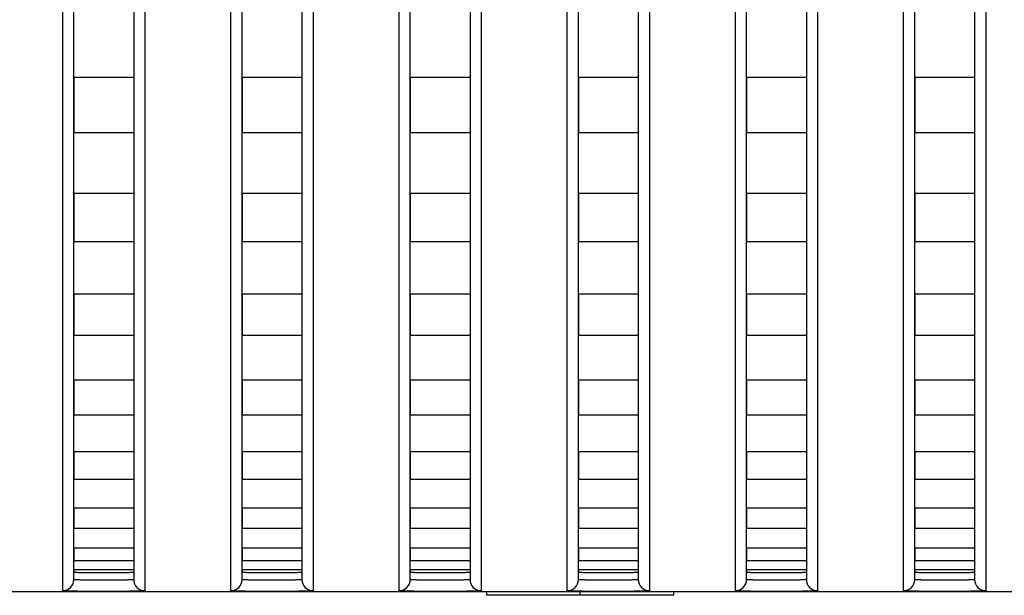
# Model space of a CAD drawing. Header units: millimetres. Extents: x -6054 to 364, y -1866 to 3094.
# Tile 295 of 360: x -3745 to -3718, y 1484 to 1499. Entities that reach past the tile are written whole.
import ezdxf

# ---------------------------------------------------------------- set-up
doc = ezdxf.new("R2010")
doc.units = ezdxf.units.MM
doc.header["$LTSCALE"] = 65.395
doc.layers.get('0').update_dxf_attribs({"linetype": 'CONTINUOUS'})

msp = doc.modelspace()

# ---------------------------------------------------------------- linework, layer by layer
at = {"linetype": 'Continuous'}
for p, q in [((-3743.223, 1484.478), (-3743.223, 1514.359)), ((-3741.623, 1514.359), (-3741.623, 1484.478)), ((-3738.723, 1484.478), (-3738.723, 1514.359)), ((-3737.123, 1514.359), (-3737.123, 1484.478)), ((-3734.223, 1484.478), (-3734.223, 1514.359)), ((-3732.623, 1514.359), (-3732.623, 1484.478)), ((-3729.723, 1484.478), (-3729.723, 1514.359)), ((-3728.123, 1514.359), (-3728.123, 1484.478)), ((-3725.223, 1484.478), (-3725.223, 1514.359)), ((-3723.623, 1514.359), (-3723.623, 1484.478)), ((-3720.723, 1484.478), (-3720.723, 1514.359)), ((-3719.123, 1514.359), (-3719.123, 1484.478)), ((-3743.523, 1484.178), (-3743.523, 1513.867)), ((-3741.323, 1513.867), (-3741.323, 1484.178)), ((-3739.023, 1484.178), (-3739.023, 1513.867)), ((-3736.823, 1513.867), (-3736.823, 1484.178)), ((-3734.523, 1484.178), (-3734.523, 1513.867)), ((-3732.323, 1513.867), (-3732.323, 1484.178)), ((-3730.023, 1484.178), (-3730.023, 1513.867)), ((-3727.823, 1513.867), (-3727.823, 1484.178)), ((-3725.523, 1484.178), (-3725.523, 1513.867)), ((-3723.323, 1513.867), (-3723.323, 1484.178)), ((-3721.023, 1484.178), (-3721.023, 1513.867)), ((-3718.823, 1513.867), (-3718.823, 1484.178)), ((-3741.623, 1497.91), (-3743.223, 1497.91)), ((-3741.623, 1497.91), (-3743.223, 1497.91)), ((-3743.223, 1497.91), (-3743.223, 1496.425)), ((-3743.223, 1497.91), (-3743.223, 1496.425)), ((-3741.623, 1497.91), (-3741.623, 1496.425)), ((-3741.623, 1497.91), (-3741.623, 1496.425)), ((-3737.123, 1497.91), (-3738.723, 1497.91)), ((-3737.123, 1497.91), (-3738.723, 1497.91)), ((-3738.723, 1497.91), (-3738.723, 1496.425)), ((-3738.723, 1497.91), (-3738.723, 1496.425)), ((-3737.123, 1497.91), (-3737.123, 1496.425)), ((-3737.123, 1497.91), (-3737.123, 1496.425)), ((-3732.623, 1497.91), (-3734.223, 1497.91)), ((-3732.623, 1497.91), (-3734.223, 1497.91)), ((-3734.223, 1497.91), (-3734.223, 1496.425)), ((-3734.223, 1497.91), (-3734.223, 1496.425)), ((-3732.623, 1497.91), (-3732.623, 1496.425)), ((-3732.623, 1497.91), (-3732.623, 1496.425)), ((-3728.123, 1497.91), (-3729.723, 1497.91)), ((-3728.123, 1497.91), (-3729.723, 1497.91)), ((-3729.723, 1497.91), (-3729.723, 1496.425)), ((-3729.723, 1497.91), (-3729.723, 1496.425)), ((-3728.123, 1497.91), (-3728.123, 1496.425)), ((-3728.123, 1497.91), (-3728.123, 1496.425)), ((-3723.623, 1497.91), (-3725.223, 1497.91)), ((-3723.623, 1497.91), (-3725.223, 1497.91)), ((-3725.223, 1497.91), (-3725.223, 1496.425)), ((-3725.223, 1497.91), (-3725.223, 1496.425)), ((-3723.623, 1497.91), (-3723.623, 1496.425)), ((-3723.623, 1497.91), (-3723.623, 1496.425)), ((-3719.123, 1497.91), (-3720.723, 1497.91)), ((-3719.123, 1497.91), (-3720.723, 1497.91)), ((-3720.723, 1497.91), (-3720.723, 1496.425)), ((-3720.723, 1497.91), (-3720.723, 1496.425)), ((-3719.123, 1497.91), (-3719.123, 1496.425)), ((-3719.123, 1497.91), (-3719.123, 1496.425)), ((-3741.623, 1496.425), (-3743.223, 1496.425)), ((-3741.623, 1496.425), (-3743.223, 1496.425)), ((-3737.123, 1496.425), (-3738.723, 1496.425)), ((-3737.123, 1496.425), (-3738.723, 1496.425)), ((-3732.623, 1496.425), (-3734.223, 1496.425)), ((-3732.623, 1496.425), (-3734.223, 1496.425)), ((-3728.123, 1496.425), (-3729.723, 1496.425)), ((-3728.123, 1496.425), (-3729.723, 1496.425)), ((-3723.623, 1496.425), (-3725.223, 1496.425)), ((-3723.623, 1496.425), (-3725.223, 1496.425)), ((-3719.123, 1496.425), (-3720.723, 1496.425)), ((-3719.123, 1496.425), (-3720.723, 1496.425)), ((-3741.623, 1494.806), (-3743.223, 1494.806)), ((-3741.623, 1494.806), (-3743.223, 1494.806)), ((-3743.223, 1494.806), (-3743.223, 1493.513)), ((-3743.223, 1494.806), (-3743.223, 1493.513)), ((-3741.623, 1494.806), (-3741.623, 1493.513)), ((-3741.623, 1494.806), (-3741.623, 1493.513)), ((-3737.123, 1494.806), (-3738.723, 1494.806)), ((-3737.123, 1494.806), (-3738.723, 1494.806)), ((-3738.723, 1494.806), (-3738.723, 1493.513)), ((-3738.723, 1494.806), (-3738.723, 1493.513)), ((-3737.123, 1494.806), (-3737.123, 1493.513)), ((-3737.123, 1494.806), (-3737.123, 1493.513)), ((-3732.623, 1494.806), (-3734.223, 1494.806)), ((-3732.623, 1494.806), (-3734.223, 1494.806)), ((-3734.223, 1494.806), (-3734.223, 1493.513)), ((-3734.223, 1494.806), (-3734.223, 1493.513)), ((-3732.623, 1494.806), (-3732.623, 1493.513)), ((-3732.623, 1494.806), (-3732.623, 1493.513)), ((-3728.123, 1494.806), (-3729.723, 1494.806)), ((-3728.123, 1494.806), (-3729.723, 1494.806)), ((-3729.723, 1494.806), (-3729.723, 1493.513)), ((-3729.723, 1494.806), (-3729.723, 1493.513)), ((-3728.123, 1494.806), (-3728.123, 1493.513)), ((-3728.123, 1494.806), (-3728.123, 1493.513)), ((-3723.623, 1494.806), (-3725.223, 1494.806)), ((-3723.623, 1494.806), (-3725.223, 1494.806)), ((-3725.223, 1494.806), (-3725.223, 1493.513)), ((-3725.223, 1494.806), (-3725.223, 1493.513)), ((-3723.623, 1494.806), (-3723.623, 1493.513)), ((-3723.623, 1494.806), (-3723.623, 1493.513)), ((-3719.123, 1494.806), (-3720.723, 1494.806)), ((-3719.123, 1494.806), (-3720.723, 1494.806)), ((-3720.723, 1494.806), (-3720.723, 1493.513)), ((-3720.723, 1494.806), (-3720.723, 1493.513)), ((-3719.123, 1494.806), (-3719.123, 1493.513)), ((-3719.123, 1494.806), (-3719.123, 1493.513)), ((-3741.623, 1493.513), (-3743.223, 1493.513)), ((-3741.623, 1493.513), (-3743.223, 1493.513)), ((-3737.123, 1493.513), (-3738.723, 1493.513)), ((-3737.123, 1493.513), (-3738.723, 1493.513)), ((-3732.623, 1493.513), (-3734.223, 1493.513)), ((-3732.623, 1493.513), (-3734.223, 1493.513)), ((-3728.123, 1493.513), (-3729.723, 1493.513)), ((-3728.123, 1493.513), (-3729.723, 1493.513)), ((-3723.623, 1493.513), (-3725.223, 1493.513)), ((-3723.623, 1493.513), (-3725.223, 1493.513)), ((-3719.123, 1493.513), (-3720.723, 1493.513)), ((-3719.123, 1493.513), (-3720.723, 1493.513)), ((-3741.623, 1492.112), (-3743.223, 1492.112)), ((-3741.623, 1492.112), (-3743.223, 1492.112)), ((-3743.223, 1492.112), (-3743.223, 1491.001)), ((-3743.223, 1492.112), (-3743.223, 1491.001)), ((-3741.623, 1492.112), (-3741.623, 1491.001)), ((-3741.623, 1492.112), (-3741.623, 1491.001)), ((-3737.123, 1492.112), (-3738.723, 1492.112)), ((-3737.123, 1492.112), (-3738.723, 1492.112)), ((-3738.723, 1492.112), (-3738.723, 1491.001)), ((-3738.723, 1492.112), (-3738.723, 1491.001)), ((-3737.123, 1492.112), (-3737.123, 1491.001)), ((-3737.123, 1492.112), (-3737.123, 1491.001)), ((-3732.623, 1492.112), (-3734.223, 1492.112)), ((-3732.623, 1492.112), (-3734.223, 1492.112)), ((-3734.223, 1492.112), (-3734.223, 1491.001)), ((-3734.223, 1492.112), (-3734.223, 1491.001)), ((-3732.623, 1492.112), (-3732.623, 1491.001)), ((-3732.623, 1492.112), (-3732.623, 1491.001)), ((-3728.123, 1492.112), (-3729.723, 1492.112)), ((-3728.123, 1492.112), (-3729.723, 1492.112)), ((-3729.723, 1492.112), (-3729.723, 1491.001)), ((-3729.723, 1492.112), (-3729.723, 1491.001)), ((-3728.123, 1492.112), (-3728.123, 1491.001)), ((-3728.123, 1492.112), (-3728.123, 1491.001)), ((-3723.623, 1492.112), (-3725.223, 1492.112)), ((-3723.623, 1492.112), (-3725.223, 1492.112)), ((-3725.223, 1492.112), (-3725.223, 1491.001)), ((-3725.223, 1492.112), (-3725.223, 1491.001)), ((-3723.623, 1492.112), (-3723.623, 1491.001)), ((-3723.623, 1492.112), (-3723.623, 1491.001)), ((-3719.123, 1492.112), (-3720.723, 1492.112)), ((-3719.123, 1492.112), (-3720.723, 1492.112)), ((-3720.723, 1492.112), (-3720.723, 1491.001)), ((-3720.723, 1492.112), (-3720.723, 1491.001)), ((-3719.123, 1492.112), (-3719.123, 1491.001)), ((-3719.123, 1492.112), (-3719.123, 1491.001)), ((-3741.623, 1491.001), (-3743.223, 1491.001)), ((-3741.623, 1491.001), (-3743.223, 1491.001)), ((-3737.123, 1491.001), (-3738.723, 1491.001)), ((-3737.123, 1491.001), (-3738.723, 1491.001)), ((-3732.623, 1491.001), (-3734.223, 1491.001)), ((-3732.623, 1491.001), (-3734.223, 1491.001)), ((-3728.123, 1491.001), (-3729.723, 1491.001)), ((-3728.123, 1491.001), (-3729.723, 1491.001)), ((-3723.623, 1491.001), (-3725.223, 1491.001)), ((-3723.623, 1491.001), (-3725.223, 1491.001)), ((-3719.123, 1491.001), (-3720.723, 1491.001)), ((-3719.123, 1491.001), (-3720.723, 1491.001)), ((-3741.623, 1489.808), (-3743.223, 1489.808)), ((-3741.623, 1489.808), (-3743.223, 1489.808)), ((-3743.223, 1489.808), (-3743.223, 1488.875)), ((-3743.223, 1489.808), (-3743.223, 1488.875)), ((-3741.623, 1489.808), (-3741.623, 1488.875)), ((-3741.623, 1489.808), (-3741.623, 1488.875)), ((-3737.123, 1489.808), (-3738.723, 1489.808)), ((-3737.123, 1489.808), (-3738.723, 1489.808)), ((-3738.723, 1489.808), (-3738.723, 1488.875)), ((-3738.723, 1489.808), (-3738.723, 1488.875)), ((-3737.123, 1489.808), (-3737.123, 1488.875)), ((-3737.123, 1489.808), (-3737.123, 1488.875)), ((-3732.623, 1489.808), (-3734.223, 1489.808)), ((-3732.623, 1489.808), (-3734.223, 1489.808)), ((-3734.223, 1489.808), (-3734.223, 1488.875)), ((-3734.223, 1489.808), (-3734.223, 1488.875)), ((-3732.623, 1489.808), (-3732.623, 1488.875)), ((-3732.623, 1489.808), (-3732.623, 1488.875)), ((-3728.123, 1489.808), (-3729.723, 1489.808)), ((-3728.123, 1489.808), (-3729.723, 1489.808)), ((-3729.723, 1489.808), (-3729.723, 1488.875)), ((-3729.723, 1489.808), (-3729.723, 1488.875)), ((-3728.123, 1489.808), (-3728.123, 1488.875)), ((-3728.123, 1489.808), (-3728.123, 1488.875)), ((-3723.623, 1489.808), (-3725.223, 1489.808)), ((-3723.623, 1489.808), (-3725.223, 1489.808)), ((-3725.223, 1489.808), (-3725.223, 1488.875)), ((-3725.223, 1489.808), (-3725.223, 1488.875)), ((-3723.623, 1489.808), (-3723.623, 1488.875)), ((-3723.623, 1489.808), (-3723.623, 1488.875)), ((-3719.123, 1489.808), (-3720.723, 1489.808)), ((-3719.123, 1489.808), (-3720.723, 1489.808)), ((-3720.723, 1489.808), (-3720.723, 1488.875)), ((-3720.723, 1489.808), (-3720.723, 1488.875)), ((-3719.123, 1489.808), (-3719.123, 1488.875)), ((-3719.123, 1489.808), (-3719.123, 1488.875)), ((-3741.623, 1488.875), (-3743.223, 1488.875)), ((-3741.623, 1488.875), (-3743.223, 1488.875)), ((-3737.123, 1488.875), (-3738.723, 1488.875)), ((-3737.123, 1488.875), (-3738.723, 1488.875)), ((-3732.623, 1488.875), (-3734.223, 1488.875)), ((-3732.623, 1488.875), (-3734.223, 1488.875)), ((-3728.123, 1488.875), (-3729.723, 1488.875)), ((-3728.123, 1488.875), (-3729.723, 1488.875)), ((-3723.623, 1488.875), (-3725.223, 1488.875)), ((-3723.623, 1488.875), (-3725.223, 1488.875)), ((-3719.123, 1488.875), (-3720.723, 1488.875)), ((-3719.123, 1488.875), (-3720.723, 1488.875)), ((-3741.623, 1487.894), (-3743.223, 1487.894)), ((-3741.623, 1487.894), (-3743.223, 1487.894)), ((-3743.223, 1487.894), (-3743.223, 1487.148)), ((-3743.223, 1487.894), (-3743.223, 1487.148)), ((-3741.623, 1487.894), (-3741.623, 1487.148)), ((-3741.623, 1487.894), (-3741.623, 1487.148)), ((-3737.123, 1487.894), (-3738.723, 1487.894)), ((-3737.123, 1487.894), (-3738.723, 1487.894)), ((-3738.723, 1487.894), (-3738.723, 1487.148)), ((-3738.723, 1487.894), (-3738.723, 1487.148)), ((-3737.123, 1487.894), (-3737.123, 1487.148)), ((-3737.123, 1487.894), (-3737.123, 1487.148)), ((-3732.623, 1487.894), (-3734.223, 1487.894)), ((-3732.623, 1487.894), (-3734.223, 1487.894)), ((-3734.223, 1487.894), (-3734.223, 1487.148)), ((-3734.223, 1487.894), (-3734.223, 1487.148)), ((-3732.623, 1487.894), (-3732.623, 1487.148)), ((-3732.623, 1487.894), (-3732.623, 1487.148)), ((-3728.123, 1487.894), (-3729.723, 1487.894)), ((-3728.123, 1487.894), (-3729.723, 1487.894)), ((-3729.723, 1487.894), (-3729.723, 1487.148)), ((-3729.723, 1487.894), (-3729.723, 1487.148)), ((-3728.123, 1487.894), (-3728.123, 1487.148)), ((-3728.123, 1487.894), (-3728.123, 1487.148)), ((-3723.623, 1487.894), (-3725.223, 1487.894)), ((-3723.623, 1487.894), (-3725.223, 1487.894)), ((-3725.223, 1487.894), (-3725.223, 1487.148)), ((-3725.223, 1487.894), (-3725.223, 1487.148)), ((-3723.623, 1487.894), (-3723.623, 1487.148)), ((-3723.623, 1487.894), (-3723.623, 1487.148)), ((-3719.123, 1487.894), (-3720.723, 1487.894)), ((-3719.123, 1487.894), (-3720.723, 1487.894)), ((-3720.723, 1487.894), (-3720.723, 1487.148)), ((-3720.723, 1487.894), (-3720.723, 1487.148)), ((-3719.123, 1487.894), (-3719.123, 1487.148)), ((-3719.123, 1487.894), (-3719.123, 1487.148)), ((-3741.623, 1487.148), (-3743.223, 1487.148)), ((-3741.623, 1487.148), (-3743.223, 1487.148)), ((-3737.123, 1487.148), (-3738.723, 1487.148)), ((-3737.123, 1487.148), (-3738.723, 1487.148)), ((-3732.623, 1487.148), (-3734.223, 1487.148)), ((-3732.623, 1487.148), (-3734.223, 1487.148)), ((-3728.123, 1487.148), (-3729.723, 1487.148)), ((-3728.123, 1487.148), (-3729.723, 1487.148)), ((-3723.623, 1487.148), (-3725.223, 1487.148)), ((-3723.623, 1487.148), (-3725.223, 1487.148)), ((-3719.123, 1487.148), (-3720.723, 1487.148)), ((-3719.123, 1487.148), (-3720.723, 1487.148)), ((-3741.623, 1486.389), (-3743.223, 1486.389)), ((-3741.623, 1486.389), (-3743.223, 1486.389)), ((-3743.223, 1486.389), (-3743.223, 1485.837)), ((-3743.223, 1486.389), (-3743.223, 1485.837)), ((-3741.623, 1486.389), (-3741.623, 1485.837)), ((-3741.623, 1486.389), (-3741.623, 1485.837)), ((-3737.123, 1486.389), (-3738.723, 1486.389)), ((-3737.123, 1486.389), (-3738.723, 1486.389)), ((-3738.723, 1486.389), (-3738.723, 1485.837)), ((-3738.723, 1486.389), (-3738.723, 1485.837)), ((-3737.123, 1486.389), (-3737.123, 1485.837)), ((-3737.123, 1486.389), (-3737.123, 1485.837)), ((-3732.623, 1486.389), (-3734.223, 1486.389)), ((-3732.623, 1486.389), (-3734.223, 1486.389)), ((-3734.223, 1486.389), (-3734.223, 1485.837)), ((-3734.223, 1486.389), (-3734.223, 1485.837)), ((-3732.623, 1486.389), (-3732.623, 1485.837)), ((-3732.623, 1486.389), (-3732.623, 1485.837)), ((-3728.123, 1486.389), (-3729.723, 1486.389)), ((-3728.123, 1486.389), (-3729.723, 1486.389)), ((-3729.723, 1486.389), (-3729.723, 1485.837)), ((-3729.723, 1486.389), (-3729.723, 1485.837)), ((-3728.123, 1486.389), (-3728.123, 1485.837)), ((-3728.123, 1486.389), (-3728.123, 1485.837)), ((-3723.623, 1486.389), (-3725.223, 1486.389)), ((-3723.623, 1486.389), (-3725.223, 1486.389)), ((-3725.223, 1486.389), (-3725.223, 1485.837)), ((-3725.223, 1486.389), (-3725.223, 1485.837)), ((-3723.623, 1486.389), (-3723.623, 1485.837)), ((-3723.623, 1486.389), (-3723.623, 1485.837)), ((-3719.123, 1486.389), (-3720.723, 1486.389)), ((-3719.123, 1486.389), (-3720.723, 1486.389)), ((-3720.723, 1486.389), (-3720.723, 1485.837)), ((-3720.723, 1486.389), (-3720.723, 1485.837)), ((-3719.123, 1486.389), (-3719.123, 1485.837)), ((-3719.123, 1486.389), (-3719.123, 1485.837)), ((-3741.623, 1485.837), (-3743.223, 1485.837)), ((-3741.623, 1485.837), (-3743.223, 1485.837)), ((-3737.123, 1485.837), (-3738.723, 1485.837)), ((-3737.123, 1485.837), (-3738.723, 1485.837)), ((-3732.623, 1485.837), (-3734.223, 1485.837)), ((-3732.623, 1485.837), (-3734.223, 1485.837)), ((-3728.123, 1485.837), (-3729.723, 1485.837)), ((-3728.123, 1485.837), (-3729.723, 1485.837)), ((-3723.623, 1485.837), (-3725.223, 1485.837)), ((-3723.623, 1485.837), (-3725.223, 1485.837)), ((-3719.123, 1485.837), (-3720.723, 1485.837)), ((-3719.123, 1485.837), (-3720.723, 1485.837)), ((-3741.623, 1485.315), (-3743.223, 1485.315)), ((-3741.623, 1485.315), (-3743.223, 1485.315)), ((-3743.223, 1485.315), (-3743.223, 1484.98)), ((-3743.223, 1485.315), (-3743.223, 1484.98)), ((-3741.623, 1485.315), (-3741.623, 1484.98)), ((-3741.623, 1485.315), (-3741.623, 1484.98)), ((-3737.123, 1485.315), (-3738.723, 1485.315)), ((-3737.123, 1485.315), (-3738.723, 1485.315)), ((-3738.723, 1485.315), (-3738.723, 1484.98)), ((-3738.723, 1485.315), (-3738.723, 1484.98)), ((-3737.123, 1485.315), (-3737.123, 1484.98)), ((-3737.123, 1485.315), (-3737.123, 1484.98)), ((-3732.623, 1485.315), (-3734.223, 1485.315)), ((-3732.623, 1485.315), (-3734.223, 1485.315)), ((-3734.223, 1485.315), (-3734.223, 1484.98)), ((-3734.223, 1485.315), (-3734.223, 1484.98)), ((-3732.623, 1485.315), (-3732.623, 1484.98)), ((-3732.623, 1485.315), (-3732.623, 1484.98)), ((-3728.123, 1485.315), (-3729.723, 1485.315)), ((-3728.123, 1485.315), (-3729.723, 1485.315)), ((-3729.723, 1485.315), (-3729.723, 1484.98)), ((-3729.723, 1485.315), (-3729.723, 1484.98)), ((-3728.123, 1485.315), (-3728.123, 1484.98)), ((-3728.123, 1485.315), (-3728.123, 1484.98)), ((-3723.623, 1485.315), (-3725.223, 1485.315)), ((-3723.623, 1485.315), (-3725.223, 1485.315)), ((-3725.223, 1485.315), (-3725.223, 1484.98)), ((-3725.223, 1485.315), (-3725.223, 1484.98)), ((-3723.623, 1485.315), (-3723.623, 1484.98)), ((-3723.623, 1485.315), (-3723.623, 1484.98)), ((-3719.123, 1485.315), (-3720.723, 1485.315)), ((-3719.123, 1485.315), (-3720.723, 1485.315)), ((-3720.723, 1485.315), (-3720.723, 1484.98)), ((-3720.723, 1485.315), (-3720.723, 1484.98)), ((-3719.123, 1485.315), (-3719.123, 1484.98)), ((-3719.123, 1485.315), (-3719.123, 1484.98)), ((-3741.623, 1484.98), (-3743.223, 1484.98)), ((-3741.623, 1484.98), (-3743.223, 1484.98)), ((-3737.123, 1484.98), (-3738.723, 1484.98)), ((-3737.123, 1484.98), (-3738.723, 1484.98)), ((-3732.623, 1484.98), (-3734.223, 1484.98)), ((-3732.623, 1484.98), (-3734.223, 1484.98)), ((-3728.123, 1484.98), (-3729.723, 1484.98)), ((-3728.123, 1484.98), (-3729.723, 1484.98)), ((-3723.623, 1484.98), (-3725.223, 1484.98)), ((-3723.623, 1484.98), (-3725.223, 1484.98)), ((-3719.123, 1484.98), (-3720.723, 1484.98)), ((-3719.123, 1484.98), (-3720.723, 1484.98)), ((-3741.623, 1484.731), (-3743.223, 1484.731)), ((-3741.623, 1484.731), (-3743.223, 1484.731)), ((-3743.223, 1484.731), (-3743.223, 1484.678)), ((-3743.223, 1484.731), (-3743.223, 1484.678)), ((-3741.623, 1484.731), (-3741.623, 1484.678)), ((-3741.623, 1484.731), (-3741.623, 1484.678)), ((-3737.123, 1484.731), (-3738.723, 1484.731)), ((-3737.123, 1484.731), (-3738.723, 1484.731)), ((-3738.723, 1484.731), (-3738.723, 1484.678)), ((-3738.723, 1484.731), (-3738.723, 1484.678)), ((-3737.123, 1484.731), (-3737.123, 1484.678)), ((-3737.123, 1484.731), (-3737.123, 1484.678)), ((-3732.623, 1484.731), (-3734.223, 1484.731)), ((-3732.623, 1484.731), (-3734.223, 1484.731)), ((-3734.223, 1484.731), (-3734.223, 1484.678)), ((-3734.223, 1484.731), (-3734.223, 1484.678)), ((-3732.623, 1484.731), (-3732.623, 1484.678)), ((-3732.623, 1484.731), (-3732.623, 1484.678)), ((-3728.123, 1484.731), (-3729.723, 1484.731)), ((-3728.123, 1484.731), (-3729.723, 1484.731)), ((-3729.723, 1484.731), (-3729.723, 1484.678)), ((-3729.723, 1484.731), (-3729.723, 1484.678)), ((-3728.123, 1484.731), (-3728.123, 1484.678)), ((-3728.123, 1484.731), (-3728.123, 1484.678)), ((-3723.623, 1484.731), (-3725.223, 1484.731)), ((-3723.623, 1484.731), (-3725.223, 1484.731)), ((-3725.223, 1484.731), (-3725.223, 1484.678)), ((-3725.223, 1484.731), (-3725.223, 1484.678)), ((-3723.623, 1484.731), (-3723.623, 1484.678)), ((-3723.623, 1484.731), (-3723.623, 1484.678)), ((-3719.123, 1484.731), (-3720.723, 1484.731)), ((-3719.123, 1484.731), (-3720.723, 1484.731)), ((-3720.723, 1484.731), (-3720.723, 1484.678)), ((-3720.723, 1484.731), (-3720.723, 1484.678)), ((-3719.123, 1484.731), (-3719.123, 1484.678)), ((-3719.123, 1484.731), (-3719.123, 1484.678)), ((-4432.673, 1484.154), (-3353.673, 1484.154)), ((-3732.173, 1484.054), (-3732.173, 1484.154)), ((-3729.673, 1484.054), (-3729.673, 1484.154)), ((-3727.173, 1484.054), (-3727.173, 1484.154)), ((-3727.173, 1484.054), (-3732.173, 1484.054))]:
    msp.add_line(p, q, dxfattribs=at)
for centre, start, end in [((-3743.523, 1484.478), 269.9896, 359.9896), ((-3741.323, 1484.478), 180.0104, 270.0104), ((-3739.023, 1484.478), 269.9896, 359.9896), ((-3736.823, 1484.478), 180.0104, 270.0104), ((-3734.523, 1484.478), 269.9896, 359.9896), ((-3732.323, 1484.478), 180.0104, 270.0104), ((-3730.023, 1484.478), 269.9896, 359.9896), ((-3727.823, 1484.478), 180.0104, 270.0104), ((-3725.523, 1484.478), 269.9896, 359.9896), ((-3723.323, 1484.478), 180.0104, 270.0104), ((-3721.023, 1484.478), 269.9896, 359.9896), ((-3718.823, 1484.478), 180.0104, 270.0104)]:
    msp.add_arc(centre, 0.3, start, end, dxfattribs=at)
for points, knots in [([(-3743.223, 1484.678), (-3743.223, 1484.676), (-3743.216, 1484.675), (-3743.206, 1484.673), (-3743.186, 1484.672), (-3743.16, 1484.67), (-3743.126, 1484.668), (-3743.069, 1484.667), (-3742.982, 1484.665), (-3742.862, 1484.663), (-3742.725, 1484.662), (-3742.577, 1484.661), (-3742.423, 1484.661), (-3742.269, 1484.661), (-3742.121, 1484.662), (-3741.984, 1484.663), (-3741.865, 1484.665), (-3741.778, 1484.667), (-3741.72, 1484.668), (-3741.686, 1484.67), (-3741.66, 1484.672), (-3741.64, 1484.673), (-3741.631, 1484.675), (-3741.623, 1484.676), (-3741.623, 1484.678)], [0, 0, 0, 0, 0.002721, 0.01001, 0.021969, 0.038509, 0.059481, 0.084689, 0.146812, 0.222502, 0.308855, 0.402555, 0.5, 0.597445, 0.691145, 0.777498, 0.853188, 0.915311, 0.940519, 0.961491, 0.978031, 0.98999, 0.997279, 1, 1, 1, 1]), ([(-3743.223, 1484.678), (-3743.223, 1484.676), (-3743.216, 1484.675), (-3743.206, 1484.673), (-3743.186, 1484.672), (-3743.16, 1484.67), (-3743.126, 1484.668), (-3743.069, 1484.667), (-3742.982, 1484.665), (-3742.862, 1484.663), (-3742.725, 1484.662), (-3742.577, 1484.661), (-3742.423, 1484.661), (-3742.269, 1484.661), (-3742.121, 1484.662), (-3741.984, 1484.663), (-3741.865, 1484.665), (-3741.778, 1484.667), (-3741.72, 1484.668), (-3741.686, 1484.67), (-3741.66, 1484.672), (-3741.64, 1484.673), (-3741.631, 1484.675), (-3741.623, 1484.676), (-3741.623, 1484.678)], [0, 0, 0, 0, 0.002721, 0.01001, 0.021969, 0.038509, 0.059481, 0.084689, 0.146812, 0.222502, 0.308855, 0.402555, 0.5, 0.597445, 0.691145, 0.777498, 0.853188, 0.915311, 0.940519, 0.961491, 0.978031, 0.98999, 0.997279, 1, 1, 1, 1]), ([(-3743.223, 1484.678), (-3743.223, 1484.676), (-3743.216, 1484.675), (-3743.206, 1484.673), (-3743.186, 1484.672), (-3743.16, 1484.67), (-3743.126, 1484.668), (-3743.069, 1484.667), (-3742.982, 1484.665), (-3742.862, 1484.663), (-3742.725, 1484.662), (-3742.577, 1484.661), (-3742.423, 1484.661), (-3742.269, 1484.661), (-3742.121, 1484.662), (-3741.984, 1484.663), (-3741.865, 1484.665), (-3741.778, 1484.667), (-3741.72, 1484.668), (-3741.686, 1484.67), (-3741.66, 1484.672), (-3741.64, 1484.673), (-3741.631, 1484.675), (-3741.623, 1484.676), (-3741.623, 1484.678)], [0, 0, 0, 0, 0.002721, 0.01001, 0.021969, 0.038509, 0.059481, 0.084689, 0.146812, 0.222502, 0.308855, 0.402555, 0.5, 0.597445, 0.691145, 0.777498, 0.853188, 0.915311, 0.940519, 0.961491, 0.978031, 0.98999, 0.997279, 1, 1, 1, 1]), ([(-3738.723, 1484.678), (-3738.723, 1484.676), (-3738.716, 1484.675), (-3738.706, 1484.673), (-3738.686, 1484.672), (-3738.66, 1484.67), (-3738.626, 1484.668), (-3738.569, 1484.667), (-3738.482, 1484.665), (-3738.362, 1484.663), (-3738.225, 1484.662), (-3738.077, 1484.661), (-3737.923, 1484.661), (-3737.769, 1484.661), (-3737.621, 1484.662), (-3737.484, 1484.663), (-3737.365, 1484.665), (-3737.278, 1484.667), (-3737.22, 1484.668), (-3737.186, 1484.67), (-3737.16, 1484.672), (-3737.14, 1484.673), (-3737.131, 1484.675), (-3737.123, 1484.676), (-3737.123, 1484.678)], [0, 0, 0, 0, 0.002721, 0.01001, 0.021969, 0.038509, 0.059481, 0.084689, 0.146812, 0.222502, 0.308855, 0.402555, 0.5, 0.597445, 0.691145, 0.777498, 0.853188, 0.915311, 0.940519, 0.961491, 0.978031, 0.98999, 0.997279, 1, 1, 1, 1]), ([(-3738.723, 1484.678), (-3738.723, 1484.676), (-3738.716, 1484.675), (-3738.706, 1484.673), (-3738.686, 1484.672), (-3738.66, 1484.67), (-3738.626, 1484.668), (-3738.569, 1484.667), (-3738.482, 1484.665), (-3738.362, 1484.663), (-3738.225, 1484.662), (-3738.077, 1484.661), (-3737.923, 1484.661), (-3737.769, 1484.661), (-3737.621, 1484.662), (-3737.484, 1484.663), (-3737.365, 1484.665), (-3737.278, 1484.667), (-3737.22, 1484.668), (-3737.186, 1484.67), (-3737.16, 1484.672), (-3737.14, 1484.673), (-3737.131, 1484.675), (-3737.123, 1484.676), (-3737.123, 1484.678)], [0, 0, 0, 0, 0.002721, 0.01001, 0.021969, 0.038509, 0.059481, 0.084689, 0.146812, 0.222502, 0.308855, 0.402555, 0.5, 0.597445, 0.691145, 0.777498, 0.853188, 0.915311, 0.940519, 0.961491, 0.978031, 0.98999, 0.997279, 1, 1, 1, 1]), ([(-3738.723, 1484.678), (-3738.723, 1484.676), (-3738.716, 1484.675), (-3738.706, 1484.673), (-3738.686, 1484.672), (-3738.66, 1484.67), (-3738.626, 1484.668), (-3738.569, 1484.667), (-3738.482, 1484.665), (-3738.362, 1484.663), (-3738.225, 1484.662), (-3738.077, 1484.661), (-3737.923, 1484.661), (-3737.769, 1484.661), (-3737.621, 1484.662), (-3737.484, 1484.663), (-3737.365, 1484.665), (-3737.278, 1484.667), (-3737.22, 1484.668), (-3737.186, 1484.67), (-3737.16, 1484.672), (-3737.14, 1484.673), (-3737.131, 1484.675), (-3737.123, 1484.676), (-3737.123, 1484.678)], [0, 0, 0, 0, 0.002721, 0.01001, 0.021969, 0.038509, 0.059481, 0.084689, 0.146812, 0.222502, 0.308855, 0.402555, 0.5, 0.597445, 0.691145, 0.777498, 0.853188, 0.915311, 0.940519, 0.961491, 0.978031, 0.98999, 0.997279, 1, 1, 1, 1]), ([(-3734.223, 1484.678), (-3734.223, 1484.676), (-3734.216, 1484.675), (-3734.206, 1484.673), (-3734.186, 1484.672), (-3734.16, 1484.67), (-3734.126, 1484.668), (-3734.069, 1484.667), (-3733.982, 1484.665), (-3733.862, 1484.663), (-3733.725, 1484.662), (-3733.577, 1484.661), (-3733.423, 1484.661), (-3733.269, 1484.661), (-3733.121, 1484.662), (-3732.984, 1484.663), (-3732.865, 1484.665), (-3732.778, 1484.667), (-3732.72, 1484.668), (-3732.686, 1484.67), (-3732.66, 1484.672), (-3732.64, 1484.673), (-3732.631, 1484.675), (-3732.623, 1484.676), (-3732.623, 1484.678)], [0, 0, 0, 0, 0.002721, 0.01001, 0.021969, 0.038509, 0.059481, 0.084689, 0.146812, 0.222502, 0.308855, 0.402555, 0.5, 0.597445, 0.691145, 0.777498, 0.853188, 0.915311, 0.940519, 0.961491, 0.978031, 0.98999, 0.997279, 1, 1, 1, 1]), ([(-3734.223, 1484.678), (-3734.223, 1484.676), (-3734.216, 1484.675), (-3734.206, 1484.673), (-3734.186, 1484.672), (-3734.16, 1484.67), (-3734.126, 1484.668), (-3734.069, 1484.667), (-3733.982, 1484.665), (-3733.862, 1484.663), (-3733.725, 1484.662), (-3733.577, 1484.661), (-3733.423, 1484.661), (-3733.269, 1484.661), (-3733.121, 1484.662), (-3732.984, 1484.663), (-3732.865, 1484.665), (-3732.778, 1484.667), (-3732.72, 1484.668), (-3732.686, 1484.67), (-3732.66, 1484.672), (-3732.64, 1484.673), (-3732.631, 1484.675), (-3732.623, 1484.676), (-3732.623, 1484.678)], [0, 0, 0, 0, 0.002721, 0.01001, 0.021969, 0.038509, 0.059481, 0.084689, 0.146812, 0.222502, 0.308855, 0.402555, 0.5, 0.597445, 0.691145, 0.777498, 0.853188, 0.915311, 0.940519, 0.961491, 0.978031, 0.98999, 0.997279, 1, 1, 1, 1]), ([(-3734.223, 1484.678), (-3734.223, 1484.676), (-3734.216, 1484.675), (-3734.206, 1484.673), (-3734.186, 1484.672), (-3734.16, 1484.67), (-3734.126, 1484.668), (-3734.069, 1484.667), (-3733.982, 1484.665), (-3733.862, 1484.663), (-3733.725, 1484.662), (-3733.577, 1484.661), (-3733.423, 1484.661), (-3733.269, 1484.661), (-3733.121, 1484.662), (-3732.984, 1484.663), (-3732.865, 1484.665), (-3732.778, 1484.667), (-3732.72, 1484.668), (-3732.686, 1484.67), (-3732.66, 1484.672), (-3732.64, 1484.673), (-3732.631, 1484.675), (-3732.623, 1484.676), (-3732.623, 1484.678)], [0, 0, 0, 0, 0.002721, 0.01001, 0.021969, 0.038509, 0.059481, 0.084689, 0.146812, 0.222502, 0.308855, 0.402555, 0.5, 0.597445, 0.691145, 0.777498, 0.853188, 0.915311, 0.940519, 0.961491, 0.978031, 0.98999, 0.997279, 1, 1, 1, 1]), ([(-3729.723, 1484.678), (-3729.723, 1484.676), (-3729.716, 1484.675), (-3729.706, 1484.673), (-3729.686, 1484.672), (-3729.66, 1484.67), (-3729.626, 1484.668), (-3729.569, 1484.667), (-3729.482, 1484.665), (-3729.362, 1484.663), (-3729.225, 1484.662), (-3729.077, 1484.661), (-3728.923, 1484.661), (-3728.769, 1484.661), (-3728.621, 1484.662), (-3728.484, 1484.663), (-3728.365, 1484.665), (-3728.278, 1484.667), (-3728.22, 1484.668), (-3728.186, 1484.67), (-3728.16, 1484.672), (-3728.14, 1484.673), (-3728.131, 1484.675), (-3728.123, 1484.676), (-3728.123, 1484.678)], [0, 0, 0, 0, 0.002721, 0.01001, 0.021969, 0.038509, 0.059481, 0.084689, 0.146812, 0.222502, 0.308855, 0.402555, 0.5, 0.597445, 0.691145, 0.777498, 0.853188, 0.915311, 0.940519, 0.961491, 0.978031, 0.98999, 0.997279, 1, 1, 1, 1]), ([(-3729.723, 1484.678), (-3729.723, 1484.676), (-3729.716, 1484.675), (-3729.706, 1484.673), (-3729.686, 1484.672), (-3729.66, 1484.67), (-3729.626, 1484.668), (-3729.569, 1484.667), (-3729.482, 1484.665), (-3729.362, 1484.663), (-3729.225, 1484.662), (-3729.077, 1484.661), (-3728.923, 1484.661), (-3728.769, 1484.661), (-3728.621, 1484.662), (-3728.484, 1484.663), (-3728.365, 1484.665), (-3728.278, 1484.667), (-3728.22, 1484.668), (-3728.186, 1484.67), (-3728.16, 1484.672), (-3728.14, 1484.673), (-3728.131, 1484.675), (-3728.123, 1484.676), (-3728.123, 1484.678)], [0, 0, 0, 0, 0.002721, 0.01001, 0.021969, 0.038509, 0.059481, 0.084689, 0.146812, 0.222502, 0.308855, 0.402555, 0.5, 0.597445, 0.691145, 0.777498, 0.853188, 0.915311, 0.940519, 0.961491, 0.978031, 0.98999, 0.997279, 1, 1, 1, 1]), ([(-3729.723, 1484.678), (-3729.723, 1484.676), (-3729.716, 1484.675), (-3729.706, 1484.673), (-3729.686, 1484.672), (-3729.66, 1484.67), (-3729.626, 1484.668), (-3729.569, 1484.667), (-3729.482, 1484.665), (-3729.362, 1484.663), (-3729.225, 1484.662), (-3729.077, 1484.661), (-3728.923, 1484.661), (-3728.769, 1484.661), (-3728.621, 1484.662), (-3728.484, 1484.663), (-3728.365, 1484.665), (-3728.278, 1484.667), (-3728.22, 1484.668), (-3728.186, 1484.67), (-3728.16, 1484.672), (-3728.14, 1484.673), (-3728.131, 1484.675), (-3728.123, 1484.676), (-3728.123, 1484.678)], [0, 0, 0, 0, 0.002721, 0.01001, 0.021969, 0.038509, 0.059481, 0.084689, 0.146812, 0.222502, 0.308855, 0.402555, 0.5, 0.597445, 0.691145, 0.777498, 0.853188, 0.915311, 0.940519, 0.961491, 0.978031, 0.98999, 0.997279, 1, 1, 1, 1]), ([(-3725.223, 1484.678), (-3725.223, 1484.676), (-3725.216, 1484.675), (-3725.206, 1484.673), (-3725.186, 1484.672), (-3725.16, 1484.67), (-3725.126, 1484.668), (-3725.069, 1484.667), (-3724.982, 1484.665), (-3724.862, 1484.663), (-3724.725, 1484.662), (-3724.577, 1484.661), (-3724.423, 1484.661), (-3724.269, 1484.661), (-3724.121, 1484.662), (-3723.984, 1484.663), (-3723.865, 1484.665), (-3723.778, 1484.667), (-3723.72, 1484.668), (-3723.686, 1484.67), (-3723.66, 1484.672), (-3723.64, 1484.673), (-3723.631, 1484.675), (-3723.623, 1484.676), (-3723.623, 1484.678)], [0, 0, 0, 0, 0.002721, 0.01001, 0.021969, 0.038509, 0.059481, 0.084689, 0.146812, 0.222502, 0.308855, 0.402555, 0.5, 0.597445, 0.691145, 0.777498, 0.853188, 0.915311, 0.940519, 0.961491, 0.978031, 0.98999, 0.997279, 1, 1, 1, 1]), ([(-3725.223, 1484.678), (-3725.223, 1484.676), (-3725.216, 1484.675), (-3725.206, 1484.673), (-3725.186, 1484.672), (-3725.16, 1484.67), (-3725.126, 1484.668), (-3725.069, 1484.667), (-3724.982, 1484.665), (-3724.862, 1484.663), (-3724.725, 1484.662), (-3724.577, 1484.661), (-3724.423, 1484.661), (-3724.269, 1484.661), (-3724.121, 1484.662), (-3723.984, 1484.663), (-3723.865, 1484.665), (-3723.778, 1484.667), (-3723.72, 1484.668), (-3723.686, 1484.67), (-3723.66, 1484.672), (-3723.64, 1484.673), (-3723.631, 1484.675), (-3723.623, 1484.676), (-3723.623, 1484.678)], [0, 0, 0, 0, 0.002721, 0.01001, 0.021969, 0.038509, 0.059481, 0.084689, 0.146812, 0.222502, 0.308855, 0.402555, 0.5, 0.597445, 0.691145, 0.777498, 0.853188, 0.915311, 0.940519, 0.961491, 0.978031, 0.98999, 0.997279, 1, 1, 1, 1]), ([(-3725.223, 1484.678), (-3725.223, 1484.676), (-3725.216, 1484.675), (-3725.206, 1484.673), (-3725.186, 1484.672), (-3725.16, 1484.67), (-3725.126, 1484.668), (-3725.069, 1484.667), (-3724.982, 1484.665), (-3724.862, 1484.663), (-3724.725, 1484.662), (-3724.577, 1484.661), (-3724.423, 1484.661), (-3724.269, 1484.661), (-3724.121, 1484.662), (-3723.984, 1484.663), (-3723.865, 1484.665), (-3723.778, 1484.667), (-3723.72, 1484.668), (-3723.686, 1484.67), (-3723.66, 1484.672), (-3723.64, 1484.673), (-3723.631, 1484.675), (-3723.623, 1484.676), (-3723.623, 1484.678)], [0, 0, 0, 0, 0.002721, 0.01001, 0.021969, 0.038509, 0.059481, 0.084689, 0.146812, 0.222502, 0.308855, 0.402555, 0.5, 0.597445, 0.691145, 0.777498, 0.853188, 0.915311, 0.940519, 0.961491, 0.978031, 0.98999, 0.997279, 1, 1, 1, 1]), ([(-3720.723, 1484.678), (-3720.723, 1484.676), (-3720.716, 1484.675), (-3720.706, 1484.673), (-3720.686, 1484.672), (-3720.66, 1484.67), (-3720.626, 1484.668), (-3720.569, 1484.667), (-3720.482, 1484.665), (-3720.362, 1484.663), (-3720.225, 1484.662), (-3720.077, 1484.661), (-3719.923, 1484.661), (-3719.769, 1484.661), (-3719.621, 1484.662), (-3719.484, 1484.663), (-3719.365, 1484.665), (-3719.278, 1484.667), (-3719.22, 1484.668), (-3719.186, 1484.67), (-3719.16, 1484.672), (-3719.14, 1484.673), (-3719.131, 1484.675), (-3719.123, 1484.676), (-3719.123, 1484.678)], [0, 0, 0, 0, 0.002721, 0.01001, 0.021969, 0.038509, 0.059481, 0.084689, 0.146812, 0.222502, 0.308855, 0.402555, 0.5, 0.597445, 0.691145, 0.777498, 0.853188, 0.915311, 0.940519, 0.961491, 0.978031, 0.98999, 0.997279, 1, 1, 1, 1]), ([(-3720.723, 1484.678), (-3720.723, 1484.676), (-3720.716, 1484.675), (-3720.706, 1484.673), (-3720.686, 1484.672), (-3720.66, 1484.67), (-3720.626, 1484.668), (-3720.569, 1484.667), (-3720.482, 1484.665), (-3720.362, 1484.663), (-3720.225, 1484.662), (-3720.077, 1484.661), (-3719.923, 1484.661), (-3719.769, 1484.661), (-3719.621, 1484.662), (-3719.484, 1484.663), (-3719.365, 1484.665), (-3719.278, 1484.667), (-3719.22, 1484.668), (-3719.186, 1484.67), (-3719.16, 1484.672), (-3719.14, 1484.673), (-3719.131, 1484.675), (-3719.123, 1484.676), (-3719.123, 1484.678)], [0, 0, 0, 0, 0.002721, 0.01001, 0.021969, 0.038509, 0.059481, 0.084689, 0.146812, 0.222502, 0.308855, 0.402555, 0.5, 0.597445, 0.691145, 0.777498, 0.853188, 0.915311, 0.940519, 0.961491, 0.978031, 0.98999, 0.997279, 1, 1, 1, 1]), ([(-3720.723, 1484.678), (-3720.723, 1484.676), (-3720.716, 1484.675), (-3720.706, 1484.673), (-3720.686, 1484.672), (-3720.66, 1484.67), (-3720.626, 1484.668), (-3720.569, 1484.667), (-3720.482, 1484.665), (-3720.362, 1484.663), (-3720.225, 1484.662), (-3720.077, 1484.661), (-3719.923, 1484.661), (-3719.769, 1484.661), (-3719.621, 1484.662), (-3719.484, 1484.663), (-3719.365, 1484.665), (-3719.278, 1484.667), (-3719.22, 1484.668), (-3719.186, 1484.67), (-3719.16, 1484.672), (-3719.14, 1484.673), (-3719.131, 1484.675), (-3719.123, 1484.676), (-3719.123, 1484.678)], [0, 0, 0, 0, 0.002721, 0.01001, 0.021969, 0.038509, 0.059481, 0.084689, 0.146812, 0.222502, 0.308855, 0.402555, 0.5, 0.597445, 0.691145, 0.777498, 0.853188, 0.915311, 0.940519, 0.961491, 0.978031, 0.98999, 0.997279, 1, 1, 1, 1]), ([(-3741.623, 1484.478), (-3741.623, 1484.476), (-3741.63, 1484.474), (-3741.64, 1484.472), (-3741.66, 1484.47), (-3741.7, 1484.467), (-3741.767, 1484.464), (-3741.865, 1484.461), (-3741.984, 1484.459), (-3742.121, 1484.458), (-3742.269, 1484.457), (-3742.423, 1484.457), (-3742.577, 1484.457), (-3742.725, 1484.458), (-3742.862, 1484.459), (-3742.982, 1484.461), (-3743.08, 1484.464), (-3743.147, 1484.467), (-3743.186, 1484.47), (-3743.206, 1484.472), (-3743.216, 1484.474), (-3743.223, 1484.476), (-3743.223, 1484.478)], [0, 0, 0, 0, 0.002976, 0.01034, 0.022326, 0.038871, 0.085025, 0.147098, 0.222725, 0.309008, 0.402632, 0.499999, 0.597367, 0.690991, 0.777274, 0.852901, 0.914974, 0.961128, 0.977674, 0.98966, 0.997024, 1, 1, 1, 1]), ([(-3737.123, 1484.478), (-3737.123, 1484.476), (-3737.13, 1484.474), (-3737.14, 1484.472), (-3737.16, 1484.47), (-3737.2, 1484.467), (-3737.267, 1484.464), (-3737.365, 1484.461), (-3737.484, 1484.459), (-3737.621, 1484.458), (-3737.769, 1484.457), (-3737.923, 1484.457), (-3738.077, 1484.457), (-3738.225, 1484.458), (-3738.362, 1484.459), (-3738.482, 1484.461), (-3738.58, 1484.464), (-3738.647, 1484.467), (-3738.686, 1484.47), (-3738.706, 1484.472), (-3738.716, 1484.474), (-3738.723, 1484.476), (-3738.723, 1484.478)], [0, 0, 0, 0, 0.002976, 0.01034, 0.022326, 0.038871, 0.085025, 0.147098, 0.222725, 0.309008, 0.402632, 0.499999, 0.597367, 0.690991, 0.777274, 0.852901, 0.914974, 0.961128, 0.977674, 0.98966, 0.997024, 1, 1, 1, 1]), ([(-3732.623, 1484.478), (-3732.623, 1484.476), (-3732.63, 1484.474), (-3732.64, 1484.472), (-3732.66, 1484.47), (-3732.7, 1484.467), (-3732.767, 1484.464), (-3732.865, 1484.461), (-3732.984, 1484.459), (-3733.121, 1484.458), (-3733.269, 1484.457), (-3733.423, 1484.457), (-3733.577, 1484.457), (-3733.725, 1484.458), (-3733.862, 1484.459), (-3733.982, 1484.461), (-3734.08, 1484.464), (-3734.147, 1484.467), (-3734.186, 1484.47), (-3734.206, 1484.472), (-3734.216, 1484.474), (-3734.223, 1484.476), (-3734.223, 1484.478)], [0, 0, 0, 0, 0.002976, 0.01034, 0.022326, 0.038871, 0.085025, 0.147098, 0.222725, 0.309008, 0.402632, 0.499999, 0.597367, 0.690991, 0.777274, 0.852901, 0.914974, 0.961128, 0.977674, 0.98966, 0.997024, 1, 1, 1, 1]), ([(-3728.123, 1484.478), (-3728.123, 1484.476), (-3728.13, 1484.474), (-3728.14, 1484.472), (-3728.16, 1484.47), (-3728.2, 1484.467), (-3728.267, 1484.464), (-3728.365, 1484.461), (-3728.484, 1484.459), (-3728.621, 1484.458), (-3728.769, 1484.457), (-3728.923, 1484.457), (-3729.077, 1484.457), (-3729.225, 1484.458), (-3729.362, 1484.459), (-3729.482, 1484.461), (-3729.58, 1484.464), (-3729.647, 1484.467), (-3729.686, 1484.47), (-3729.706, 1484.472), (-3729.716, 1484.474), (-3729.723, 1484.476), (-3729.723, 1484.478)], [0, 0, 0, 0, 0.002976, 0.01034, 0.022326, 0.038871, 0.085025, 0.147098, 0.222725, 0.309008, 0.402632, 0.499999, 0.597367, 0.690991, 0.777274, 0.852901, 0.914974, 0.961128, 0.977674, 0.98966, 0.997024, 1, 1, 1, 1]), ([(-3723.623, 1484.478), (-3723.623, 1484.476), (-3723.63, 1484.474), (-3723.64, 1484.472), (-3723.66, 1484.47), (-3723.7, 1484.467), (-3723.767, 1484.464), (-3723.865, 1484.461), (-3723.984, 1484.459), (-3724.121, 1484.458), (-3724.269, 1484.457), (-3724.423, 1484.457), (-3724.577, 1484.457), (-3724.725, 1484.458), (-3724.862, 1484.459), (-3724.982, 1484.461), (-3725.08, 1484.464), (-3725.147, 1484.467), (-3725.186, 1484.47), (-3725.206, 1484.472), (-3725.216, 1484.474), (-3725.223, 1484.476), (-3725.223, 1484.478)], [0, 0, 0, 0, 0.002976, 0.01034, 0.022326, 0.038871, 0.085025, 0.147098, 0.222725, 0.309008, 0.402632, 0.499999, 0.597367, 0.690991, 0.777274, 0.852901, 0.914974, 0.961128, 0.977674, 0.98966, 0.997024, 1, 1, 1, 1]), ([(-3719.123, 1484.478), (-3719.123, 1484.476), (-3719.13, 1484.474), (-3719.14, 1484.472), (-3719.16, 1484.47), (-3719.2, 1484.467), (-3719.267, 1484.464), (-3719.365, 1484.461), (-3719.484, 1484.459), (-3719.621, 1484.458), (-3719.769, 1484.457), (-3719.923, 1484.457), (-3720.077, 1484.457), (-3720.225, 1484.458), (-3720.362, 1484.459), (-3720.482, 1484.461), (-3720.58, 1484.464), (-3720.647, 1484.467), (-3720.686, 1484.47), (-3720.706, 1484.472), (-3720.716, 1484.474), (-3720.723, 1484.476), (-3720.723, 1484.478)], [0, 0, 0, 0, 0.002976, 0.01034, 0.022326, 0.038871, 0.085025, 0.147098, 0.222725, 0.309008, 0.402632, 0.499999, 0.597367, 0.690991, 0.777274, 0.852901, 0.914974, 0.961128, 0.977674, 0.98966, 0.997024, 1, 1, 1, 1]), ([(-3741.323, 1484.178), (-3741.323, 1484.176), (-3741.333, 1484.175), (-3741.346, 1484.172), (-3741.374, 1484.17), (-3741.41, 1484.168), (-3741.456, 1484.166), (-3741.535, 1484.163), (-3741.654, 1484.161), (-3741.819, 1484.159), (-3742.007, 1484.158), (-3742.211, 1484.157), (-3742.423, 1484.157), (-3742.635, 1484.157), (-3742.839, 1484.158), (-3743.027, 1484.159), (-3743.192, 1484.161), (-3743.311, 1484.163), (-3743.391, 1484.166), (-3743.437, 1484.168), (-3743.472, 1484.17), (-3743.5, 1484.172), (-3743.513, 1484.175), (-3743.523, 1484.176), (-3743.523, 1484.178)], [0, 0, 0, 0, 0.002716, 0.009974, 0.021884, 0.038363, 0.059267, 0.084407, 0.146421, 0.222076, 0.308492, 0.402345, 0.499999, 0.597653, 0.691507, 0.777923, 0.853578, 0.915592, 0.940732, 0.961637, 0.978116, 0.990026, 0.997284, 1, 1, 1, 1]), ([(-3736.823, 1484.178), (-3736.823, 1484.176), (-3736.833, 1484.175), (-3736.846, 1484.172), (-3736.874, 1484.17), (-3736.91, 1484.168), (-3736.956, 1484.166), (-3737.035, 1484.163), (-3737.154, 1484.161), (-3737.319, 1484.159), (-3737.507, 1484.158), (-3737.711, 1484.157), (-3737.923, 1484.157), (-3738.135, 1484.157), (-3738.339, 1484.158), (-3738.527, 1484.159), (-3738.692, 1484.161), (-3738.811, 1484.163), (-3738.891, 1484.166), (-3738.937, 1484.168), (-3738.972, 1484.17), (-3739, 1484.172), (-3739.013, 1484.175), (-3739.023, 1484.176), (-3739.023, 1484.178)], [0, 0, 0, 0, 0.002716, 0.009974, 0.021884, 0.038363, 0.059267, 0.084407, 0.146421, 0.222076, 0.308492, 0.402345, 0.499999, 0.597653, 0.691507, 0.777923, 0.853578, 0.915592, 0.940732, 0.961637, 0.978116, 0.990026, 0.997284, 1, 1, 1, 1]), ([(-3732.323, 1484.178), (-3732.323, 1484.176), (-3732.333, 1484.175), (-3732.346, 1484.172), (-3732.374, 1484.17), (-3732.41, 1484.168), (-3732.456, 1484.166), (-3732.535, 1484.163), (-3732.654, 1484.161), (-3732.819, 1484.159), (-3733.007, 1484.158), (-3733.211, 1484.157), (-3733.423, 1484.157), (-3733.635, 1484.157), (-3733.839, 1484.158), (-3734.027, 1484.159), (-3734.192, 1484.161), (-3734.311, 1484.163), (-3734.391, 1484.166), (-3734.437, 1484.168), (-3734.472, 1484.17), (-3734.5, 1484.172), (-3734.513, 1484.175), (-3734.523, 1484.176), (-3734.523, 1484.178)], [0, 0, 0, 0, 0.002716, 0.009974, 0.021884, 0.038363, 0.059267, 0.084407, 0.146421, 0.222076, 0.308492, 0.402345, 0.499999, 0.597653, 0.691507, 0.777923, 0.853578, 0.915592, 0.940732, 0.961637, 0.978116, 0.990026, 0.997284, 1, 1, 1, 1]), ([(-3727.823, 1484.178), (-3727.823, 1484.176), (-3727.833, 1484.175), (-3727.846, 1484.172), (-3727.874, 1484.17), (-3727.91, 1484.168), (-3727.956, 1484.166), (-3728.035, 1484.163), (-3728.154, 1484.161), (-3728.319, 1484.159), (-3728.507, 1484.158), (-3728.711, 1484.157), (-3728.923, 1484.157), (-3729.135, 1484.157), (-3729.339, 1484.158), (-3729.527, 1484.159), (-3729.692, 1484.161), (-3729.811, 1484.163), (-3729.891, 1484.166), (-3729.937, 1484.168), (-3729.972, 1484.17), (-3730, 1484.172), (-3730.013, 1484.175), (-3730.023, 1484.176), (-3730.023, 1484.178)], [0, 0, 0, 0, 0.002716, 0.009974, 0.021884, 0.038363, 0.059267, 0.084407, 0.146421, 0.222076, 0.308492, 0.402345, 0.499999, 0.597653, 0.691507, 0.777923, 0.853578, 0.915592, 0.940732, 0.961637, 0.978116, 0.990026, 0.997284, 1, 1, 1, 1]), ([(-3723.323, 1484.178), (-3723.323, 1484.176), (-3723.333, 1484.175), (-3723.346, 1484.172), (-3723.374, 1484.17), (-3723.41, 1484.168), (-3723.456, 1484.166), (-3723.535, 1484.163), (-3723.654, 1484.161), (-3723.819, 1484.159), (-3724.007, 1484.158), (-3724.211, 1484.157), (-3724.423, 1484.157), (-3724.635, 1484.157), (-3724.839, 1484.158), (-3725.027, 1484.159), (-3725.192, 1484.161), (-3725.311, 1484.163), (-3725.391, 1484.166), (-3725.437, 1484.168), (-3725.472, 1484.17), (-3725.5, 1484.172), (-3725.513, 1484.175), (-3725.523, 1484.176), (-3725.523, 1484.178)], [0, 0, 0, 0, 0.002716, 0.009974, 0.021884, 0.038363, 0.059267, 0.084407, 0.146421, 0.222076, 0.308492, 0.402345, 0.499999, 0.597653, 0.691507, 0.777923, 0.853578, 0.915592, 0.940732, 0.961637, 0.978116, 0.990026, 0.997284, 1, 1, 1, 1]), ([(-3718.823, 1484.178), (-3718.823, 1484.176), (-3718.833, 1484.175), (-3718.846, 1484.172), (-3718.874, 1484.17), (-3718.91, 1484.168), (-3718.956, 1484.166), (-3719.035, 1484.163), (-3719.154, 1484.161), (-3719.319, 1484.159), (-3719.507, 1484.158), (-3719.711, 1484.157), (-3719.923, 1484.157), (-3720.135, 1484.157), (-3720.339, 1484.158), (-3720.527, 1484.159), (-3720.692, 1484.161), (-3720.811, 1484.163), (-3720.891, 1484.166), (-3720.937, 1484.168), (-3720.972, 1484.17), (-3721, 1484.172), (-3721.013, 1484.175), (-3721.023, 1484.176), (-3721.023, 1484.178)], [0, 0, 0, 0, 0.002716, 0.009974, 0.021884, 0.038363, 0.059267, 0.084407, 0.146421, 0.222076, 0.308492, 0.402345, 0.499999, 0.597653, 0.691507, 0.777923, 0.853578, 0.915592, 0.940732, 0.961637, 0.978116, 0.990026, 0.997284, 1, 1, 1, 1])]:
    msp.add_open_spline(points, degree=3, knots=knots, dxfattribs=at)

doc.saveas('drawing.dxf')
